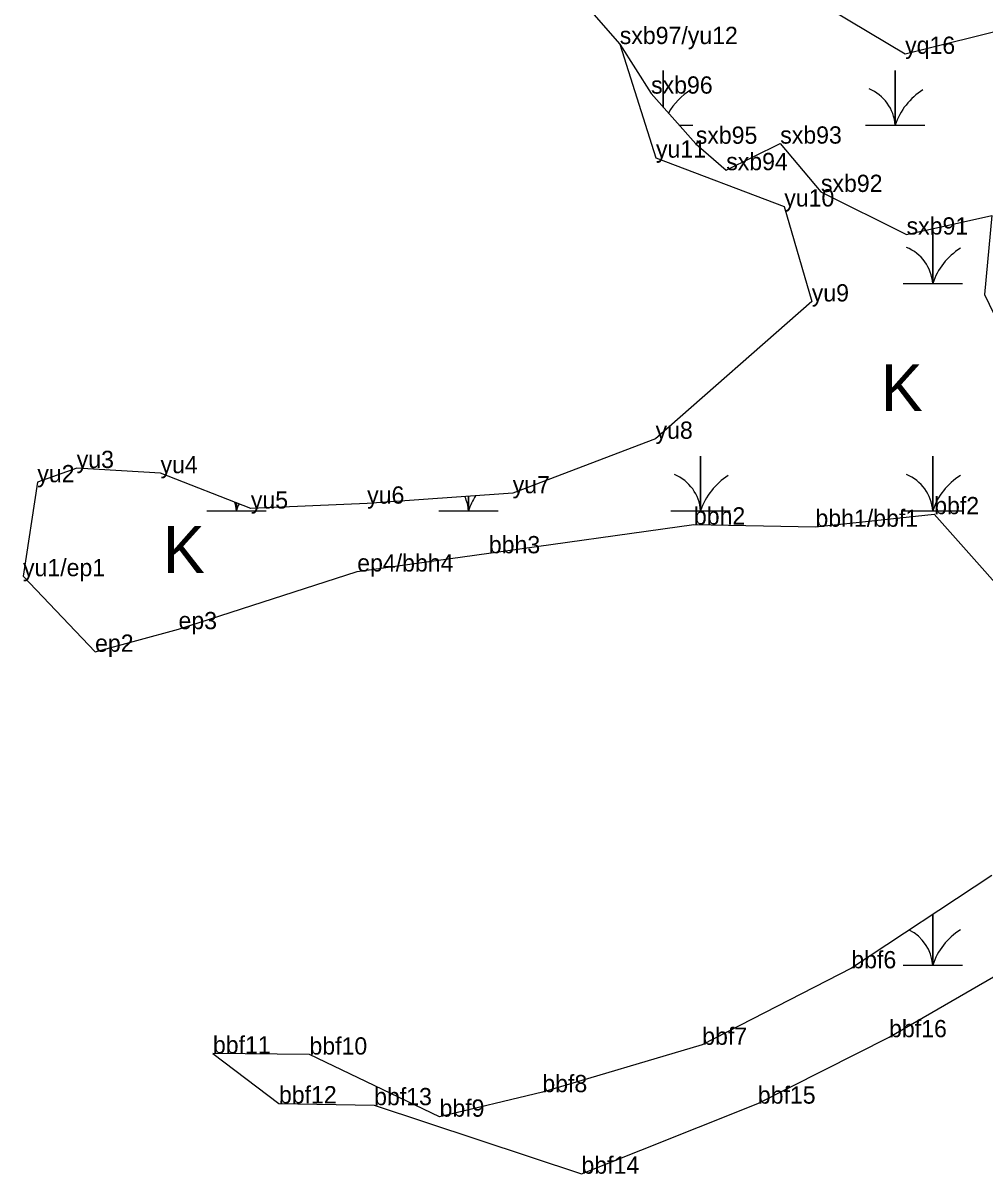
# Model space of a CAD drawing. Extents: x 2072529 to 2268796, y 436423 to 470397.
# Drawn here: x 2246748.4 to 2247027.1, y 439648.8 to 439982.2 of the extents above; entities that cross this region are included whole.
import ezdxf

# ---------------------------------------------------------------- set-up
doc = ezdxf.new("R2010")
doc.units = 0
for name, color, linetype in [('Exist Environmental Wetland Boundary', 7, 'Continuous'), ('Exist Environmental Wetland Boundary Cogo Comment', 7, 'Continuous'), ('Exist Environmental Wetland Boundary Cogo Point CELL', 7, 'Continuous'), ('Exist Hydro Jurisdictional Stream or Body of Water NEU Mitigable', 7, 'Continuous'), ('Exist Hydro Jurisdictional Stream or Body of Water NEU Mitigable Cogo Comment', 7, 'Continuous'), ('Exist Hydro Swamp or Marsh', 7, 'Continuous')]:
    doc.layers.add(name, color=color, linetype=linetype)

msp = doc.modelspace()

# ---------------------------------------------------------------- linework, layer by layer
at = {"layer": 'Exist Environmental Wetland Boundary'}
for points in [[(2246982.43, 439986.07), (2247003.93, 439973.25), (2247036.07, 439981.26), (2247073.81, 440012.79)], [(2246921.26, 439976.09), (2246931.75, 439943.18), (2246968.93, 439929.04), (2246976.89, 439901.54), (2246931.63, 439861.76), (2246890.24, 439845.99), (2246848.06, 439842.98), (2246814.37, 439841.55), (2246788.2, 439851.79), (2246763.92, 439853.29), (2246752.51, 439849.18), (2246748.36, 439821.96), (2246769.24, 439800.08), (2246793.41, 439806.62), (2246845.19, 439823.31), (2246883.33, 439828.6), (2246942.74, 439836.93), (2246977.96, 439836.27), (2247012.36, 439839.92), (2247043.14, 439805.32)], [(2247029.08, 439735.3), (2246988.35, 439708.4), (2246945.14, 439686.24), (2246898.83, 439672.52), (2246869.05, 439665.42), (2246831.35, 439683.42), (2246803.38, 439683.74), (2246822.51, 439669.28), (2246850.09, 439668.75), (2246910.16, 439648.9), (2246961.26, 439669.2), (2246999.29, 439688.44), (2247037.51, 439710.57)]]:
    msp.add_lwpolyline(points, dxfattribs=at)
at = {"layer": 'Exist Environmental Wetland Boundary Cogo Point CELL'}
for p, q in [((2246921.26, 439976.09), (2246921.26, 439976.09)), ((2246921.26, 439976.09), (2246921.26, 439976.09)), ((2246921.26, 439976.09), (2246921.26, 439976.09)), ((2247003.93, 439973.25), (2247003.93, 439973.25)), ((2246930.33, 439961.73), (2246930.33, 439961.73)), ((2246943.28, 439947.2), (2246943.28, 439947.2)), ((2246967.75, 439947.25), (2246967.75, 439947.25)), ((2246931.75, 439943.18), (2246931.75, 439943.18)), ((2246931.75, 439943.18), (2246931.75, 439943.18)), ((2246952.1, 439939.56), (2246952.1, 439939.56)), ((2246979.54, 439933.25), (2246979.54, 439933.25)), ((2246968.93, 439929.04), (2246968.93, 439929.04)), ((2246968.93, 439929.04), (2246968.93, 439929.04)), ((2247004.36, 439920.91), (2247004.36, 439920.91)), ((2246976.89, 439901.54), (2246976.89, 439901.54)), ((2246976.89, 439901.54), (2246976.89, 439901.54)), ((2247026.98, 439903.54), (2247026.98, 439903.54)), ((2246931.63, 439861.76), (2246931.63, 439861.76)), ((2246931.63, 439861.76), (2246931.63, 439861.76)), ((2246763.92, 439853.29), (2246763.92, 439853.29)), ((2246763.92, 439853.29), (2246763.92, 439853.29)), ((2246788.2, 439851.79), (2246788.2, 439851.79)), ((2246788.2, 439851.79), (2246788.2, 439851.79)), ((2246752.51, 439849.18), (2246752.51, 439849.18)), ((2246752.51, 439849.18), (2246752.51, 439849.18)), ((2246890.24, 439845.99), (2246890.24, 439845.99)), ((2246890.24, 439845.99), (2246890.24, 439845.99)), ((2246814.37, 439841.55), (2246814.37, 439841.55)), ((2246814.37, 439841.55), (2246814.37, 439841.55)), ((2246848.06, 439842.98), (2246848.06, 439842.98)), ((2246848.06, 439842.98), (2246848.06, 439842.98)), ((2247012.36, 439839.92), (2247012.36, 439839.92)), ((2246942.74, 439836.93), (2246942.74, 439836.93)), ((2246977.96, 439836.27), (2246977.96, 439836.27)), ((2246883.33, 439828.6), (2246883.33, 439828.6)), ((2246748.36, 439821.96), (2246748.36, 439821.96)), ((2246748.36, 439821.96), (2246748.36, 439821.96)), ((2246845.19, 439823.31), (2246845.19, 439823.31)), ((2246793.41, 439806.62), (2246793.41, 439806.62)), ((2246769.24, 439800.08), (2246769.24, 439800.08)), ((2246769.24, 439800.08), (2246769.24, 439800.08)), ((2246988.35, 439708.4), (2246988.35, 439708.4)), ((2246999.29, 439688.44), (2246999.29, 439688.44)), ((2246945.14, 439686.24), (2246945.14, 439686.24)), ((2246803.38, 439683.74), (2246803.38, 439683.74)), ((2246831.35, 439683.42), (2246831.35, 439683.42)), ((2246898.83, 439672.52), (2246898.83, 439672.52)), ((2246822.51, 439669.28), (2246822.51, 439669.28)), ((2246850.09, 439668.75), (2246850.09, 439668.75)), ((2246961.26, 439669.2), (2246961.26, 439669.2)), ((2246869.05, 439665.42), (2246869.05, 439665.42)), ((2246910.16, 439648.9), (2246910.16, 439648.9))]:
    msp.add_line(p, q, dxfattribs=at)
at = {"layer": 'Exist Hydro Jurisdictional Stream or Body of Water NEU Mitigable'}
msp.add_lwpolyline([(2246913.7, 439984.66), (2246921.26, 439976.09), (2246930.33, 439961.73), (2246943.28, 439947.2), (2246952.1, 439939.56), (2246967.75, 439947.25), (2246979.54, 439933.25), (2247004.36, 439920.91), (2247029.04, 439926.42), (2247026.98, 439903.54), (2247040.04, 439876.32)], dxfattribs=at)
at = {"layer": 'Exist Hydro Swamp or Marsh'}
for points in [[(2246933.82, 439957.82), (2246933.82, 439968.41), (2246933.82, 439957.82)], [(2246992.47, 439952.63), (2247001.07, 439952.63), (2247001.07, 439968.41), (2247001.07, 439952.63), (2247009.67, 439952.63)], [(2246938.44, 439952.63), (2246942.42, 439952.63)], [(2247003.32, 439906.72), (2247011.92, 439906.72), (2247011.92, 439922.5), (2247011.92, 439906.72), (2247020.52, 439906.72)], [(2246936.07, 439840.92), (2246944.67, 439840.92), (2246944.67, 439856.7), (2246944.67, 439840.92), (2246953.27, 439840.92)], [(2247003.32, 439840.92), (2247011.92, 439840.92), (2247011.92, 439856.7), (2247011.92, 439840.92), (2247020.52, 439840.92)], [(2246868.82, 439840.92), (2246877.42, 439840.92), (2246877.42, 439845.08)], [(2246877.42, 439845.08), (2246877.42, 439840.92), (2246886.02, 439840.92)], [(2246801.57, 439840.92), (2246810.17, 439840.92), (2246810.17, 439843.19)], [(2246810.17, 439843.19), (2246810.17, 439840.92), (2246818.77, 439840.92)], [(2246751.25, 439840.92), (2246751.52, 439840.92)], [(2247003.32, 439709.32), (2247011.92, 439709.32), (2247011.92, 439723.97)], [(2247011.92, 439723.97), (2247011.92, 439709.32), (2247020.52, 439709.32)]]:
    msp.add_lwpolyline(points, dxfattribs=at)
for centre, radius, start, end in [((2246952.06, 439946.57), 19.22, 122.1274, 150.32), ((2246988.8, 439951.74), 12.3, 4.1403, 67.535), ((2247019.31, 439946.57), 19.22, 122.1274, 161.6222), ((2246999.66, 439905.83), 12.3, 4.1403, 67.535), ((2247030.17, 439900.66), 19.22, 122.1274, 161.6222), ((2246932.41, 439840.03), 12.3, 4.1403, 67.535), ((2246999.66, 439840.03), 12.3, 4.1403, 67.535), ((2246962.92, 439834.86), 19.22, 122.1274, 161.6222), ((2247030.17, 439834.86), 19.22, 122.1274, 161.6222), ((2246865.16, 439840.03), 12.3, 4.1403, 23.8504), ((2246895.67, 439834.86), 19.22, 147.3712, 161.6222), ((2246797.91, 439840.03), 12.3, 4.1403, 15.6786), ((2246828.42, 439834.86), 19.22, 155.3203, 161.6222), ((2246999.66, 439708.43), 12.3, 4.1403, 63.7343), ((2247030.17, 439703.26), 19.22, 122.1274, 161.6222)]:
    msp.add_arc(centre, radius, start, end, dxfattribs=at)

# ---------------------------------------------------------------- texts
at = {"layer": 'Exist Environmental Wetland Boundary Cogo Comment'}
for s, p in [('yq16', (2247003.93, 439973.25)), ('yu11', (2246931.75, 439943.18)), ('yu10', (2246968.93, 439929.04)), ('yu9', (2246976.89, 439901.54)), ('yu8', (2246931.63, 439861.76)), ('yu3', (2246763.92, 439853.29)), ('yu4', (2246788.2, 439851.79)), ('yu2', (2246752.51, 439849.18)), ('yu6', (2246848.06, 439842.98)), ('yu7', (2246890.24, 439845.99)), ('yu5', (2246814.37, 439841.55)), ('bbf2', (2247012.36, 439839.92)), ('bbh2', (2246942.74, 439836.93)), ('bbh1/bbf1', (2246977.96, 439836.27)), ('bbh3', (2246883.33, 439828.6)), ('ep4/bbh4', (2246845.19, 439823.31)), ('yu1/ep1', (2246748.36, 439821.96)), ('ep3', (2246793.41, 439806.62)), ('ep2', (2246769.24, 439800.08)), ('bbf6', (2246988.35, 439708.4)), ('bbf7', (2246945.14, 439686.24)), ('bbf16', (2246999.29, 439688.44)), ('bbf11', (2246803.38, 439683.74)), ('bbf10', (2246831.35, 439683.42)), ('bbf8', (2246898.83, 439672.52)), ('bbf12', (2246822.51, 439669.28)), ('bbf13', (2246850.09, 439668.75)), ('bbf15', (2246961.26, 439669.2)), ('bbf9', (2246869.05, 439665.42)), ('bbf14', (2246910.16, 439648.9))]:
    msp.add_text(s, height=5, dxfattribs=at).set_placement(p)
at = {"layer": 'Exist Hydro Jurisdictional Stream or Body of Water NEU Mitigable Cogo Comment'}
for s, p in [('sxb97/yu12', (2246921.26, 439976.09)), ('sxb96', (2246930.33, 439961.73)), ('sxb95', (2246943.28, 439947.2)), ('sxb93', (2246967.75, 439947.25)), ('sxb94', (2246952.1, 439939.56)), ('sxb92', (2246979.54, 439933.25)), ('sxb91', (2247004.36, 439920.91))]:
    msp.add_text(s, height=5, dxfattribs=at).set_placement(p)
at = {"layer": 'Exist Hydro Swamp or Marsh'}
for p in [(2246996.93, 439869.77), (2246788.88, 439822.91)]:
    msp.add_text('K', height=13.6, dxfattribs=at).set_placement(p)

doc.saveas('drawing.dxf')
